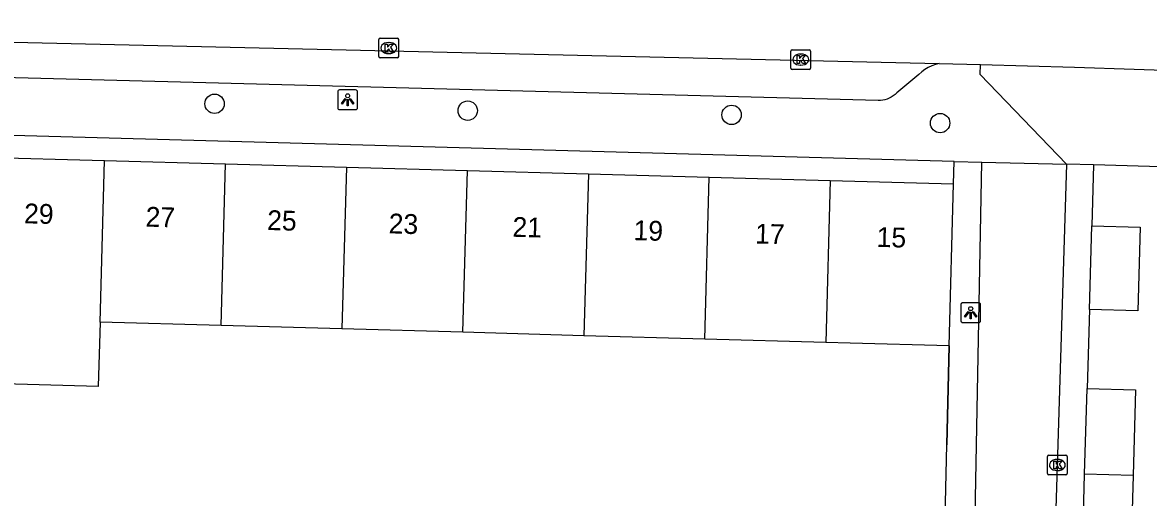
# Model space of a CAD drawing. Extents: x 162026 to 163499, y 387297 to 388169.
# Drawn here: x 162812.7 to 162869.5, y 388067.3 to 388091.2 of the extents above; entities that cross this region are included whole.
import ezdxf

# ---------------------------------------------------------------- set-up
doc = ezdxf.new("R2010")
doc.units = 0
for name, color, linetype in [('IMGEO_Boom', 7, 'Continuous'), ('IMGEO_Kolk', 7, 'Continuous'), ('IMGEO_Lichtpunt', 7, 'Continuous'), ('IMGEO_Muur', 7, 'Continuous'), ('IMGEO_Pand', 7, 'Continuous'), ('IMGEO_Pand_nummerreeks', 7, 'Continuous'), ('IMGEO_Rijbaan_lokaal_gesloten', 7, 'Continuous'), ('IMGEO_Rijbaan_lokaal_open', 7, 'Continuous'), ('IMGEO_Voetpad_open', 7, 'Continuous')]:
    doc.layers.add(name, color=color, linetype=linetype)

msp = doc.modelspace()

# ---------------------------------------------------------------- linework, layer by layer
at = {"layer": 'IMGEO_Boom'}
for centre in [(162822.351, 388087.149), (162835.124, 388086.802), (162848.437, 388086.589), (162858.958, 388086.175)]:
    msp.add_circle(centre, 0.489, dxfattribs=at)
at = {"layer": 'IMGEO_Kolk'}
for p, q in [((162830.638, 388089.534), (162830.638, 388090.386)), ((162830.713, 388090.46), (162831.565, 388090.46)), ((162831.126, 388090.24), (162831.151, 388090.24)), ((162831.639, 388090.386), (162831.639, 388089.534)), ((162831.565, 388089.46), (162830.713, 388089.46)), ((162831.149, 388089.68), (162831.124, 388089.68)), ((162851.425, 388088.951), (162851.425, 388089.803)), ((162851.5, 388089.877), (162852.352, 388089.877)), ((162851.913, 388089.657), (162851.938, 388089.657)), ((162852.426, 388089.803), (162852.426, 388088.951)), ((162852.352, 388088.877), (162851.5, 388088.877)), ((162851.936, 388089.097), (162851.911, 388089.097)), ((162864.372, 388068.498), (162864.372, 388069.35)), ((162864.447, 388069.424), (162865.299, 388069.424)), ((162864.86, 388069.204), (162864.885, 388069.204)), ((162865.373, 388069.35), (162865.373, 388068.498)), ((162865.299, 388068.424), (162864.447, 388068.424)), ((162864.883, 388068.644), (162864.858, 388068.644))]:
    msp.add_line(p, q, dxfattribs=at)
for points in [[(162830.638, 388089.534), (162830.638, 388090.386)], [(162830.713, 388090.46), (162831.565, 388090.46)], [(162830.959, 388090.16), (162831.082, 388090.16), (162831.082, 388090.009), (162831.212, 388090.16), (162831.376, 388090.16), (162831.23, 388090.009), (162831.383, 388089.76), (162831.231, 388089.76), (162831.146, 388089.924), (162831.082, 388089.857), (162831.082, 388089.76), (162830.959, 388089.76), (162830.959, 388090.16)], [(162831.639, 388090.386), (162831.639, 388089.534)], [(162831.565, 388089.46), (162830.713, 388089.46)], [(162851.425, 388088.951), (162851.425, 388089.803)], [(162851.5, 388089.877), (162852.352, 388089.877)], [(162851.746, 388089.577), (162851.869, 388089.577), (162851.869, 388089.426), (162851.999, 388089.577), (162852.163, 388089.577), (162852.017, 388089.426), (162852.17, 388089.177), (162852.018, 388089.177), (162851.933, 388089.341), (162851.869, 388089.274), (162851.869, 388089.177), (162851.746, 388089.177), (162851.746, 388089.577)], [(162852.426, 388089.803), (162852.426, 388088.951)], [(162852.352, 388088.877), (162851.5, 388088.877)], [(162864.372, 388068.498), (162864.372, 388069.35)], [(162864.447, 388069.424), (162865.299, 388069.424)], [(162864.693, 388069.124), (162864.816, 388069.124), (162864.816, 388068.973), (162864.946, 388069.124), (162865.11, 388069.124), (162864.964, 388068.973), (162865.117, 388068.724), (162864.965, 388068.724), (162864.88, 388068.888), (162864.816, 388068.821), (162864.816, 388068.724), (162864.693, 388068.724), (162864.693, 388069.124)], [(162865.373, 388069.35), (162865.373, 388068.498)], [(162865.299, 388068.424), (162864.447, 388068.424)]]:
    msp.add_lwpolyline(points, dxfattribs=at)
for centre, start, end in [((162830.715, 388090.384), 91.552, 178.448), ((162830.715, 388090.384), 91.552, 178.448), ((162831.563, 388090.384), 1.552, 88.448), ((162831.563, 388090.384), 1.552, 88.448), ((162830.715, 388089.536), 181.552, 268.448), ((162830.715, 388089.536), 181.552, 268.448), ((162831.563, 388089.536), 271.552, 358.448), ((162831.563, 388089.536), 271.552, 358.448), ((162851.502, 388089.801), 91.552, 178.448), ((162851.502, 388089.801), 91.552, 178.448), ((162852.35, 388089.801), 1.552, 88.448), ((162852.35, 388089.801), 1.552, 88.448), ((162851.502, 388088.953), 181.552, 268.448), ((162851.502, 388088.953), 181.552, 268.448), ((162852.35, 388088.953), 271.552, 358.448), ((162852.35, 388088.953), 271.552, 358.448), ((162864.449, 388069.348), 91.552, 178.448), ((162864.449, 388069.348), 91.552, 178.448), ((162865.297, 388069.348), 1.552, 88.448), ((162865.297, 388069.348), 1.552, 88.448), ((162864.449, 388068.5), 181.552, 268.448), ((162864.449, 388068.5), 181.552, 268.448), ((162865.297, 388068.5), 271.552, 358.448), ((162865.297, 388068.5), 271.552, 358.448)]:
    msp.add_arc(centre, 0.0765, start, end, dxfattribs=at)
for centre, major_axis, ratio, start_param, end_param in [((162831.125, 388089.96), (-0.387, 0.002), 0.722429, 4.712389, 7.853982), ((162831.15, 388089.96), (-0.39, 0.002), 0.717154, 1.570796, 4.712389), ((162851.912, 388089.377), (-0.387, 0.002), 0.722429, 4.712389, 7.853982), ((162851.937, 388089.377), (-0.39, 0.002), 0.717154, 1.570796, 4.712389), ((162864.859, 388068.924), (-0.387, 0.002), 0.722429, 4.712389, 7.853982), ((162864.884, 388068.924), (-0.39, 0.002), 0.717154, 1.570796, 4.712389)]:
    msp.add_ellipse(centre, major_axis=major_axis, ratio=ratio, start_param=start_param, end_param=end_param, dxfattribs=at)
at = {"layer": 'IMGEO_Lichtpunt'}
for p, q in [((162828.567, 388087.755), (162828.567, 388086.948)), ((162828.567, 388087.755), (162828.567, 388086.948)), ((162829.469, 388087.85), (162828.661, 388087.85)), ((162829.469, 388087.85), (162828.661, 388087.85)), ((162829.563, 388086.948), (162829.563, 388087.755)), ((162829.563, 388086.948), (162829.563, 388087.755)), ((162828.661, 388086.854), (162829.469, 388086.854)), ((162828.661, 388086.854), (162829.469, 388086.854)), ((162860.003, 388077.012), (162860.003, 388076.205)), ((162860.003, 388077.012), (162860.003, 388076.205)), ((162860.905, 388077.107), (162860.097, 388077.107)), ((162860.905, 388077.107), (162860.097, 388077.107)), ((162860.999, 388076.205), (162860.999, 388077.012)), ((162860.999, 388076.205), (162860.999, 388077.012)), ((162860.097, 388076.111), (162860.905, 388076.111)), ((162860.097, 388076.111), (162860.905, 388076.111))]:
    msp.add_line(p, q, dxfattribs=at)
for points in [[(162828.941, 388087.419), (162828.98, 388087.391), (162828.792, 388087.129), (162828.754, 388087.156), (162828.941, 388087.419)], [(162829.043, 388087.371), (162829.09, 388087.371), (162829.09, 388087.049), (162829.043, 388087.049), (162829.043, 388087.371)], [(162829.153, 388087.391), (162829.191, 388087.418), (162829.378, 388087.156), (162829.339, 388087.128), (162829.153, 388087.391)], [(162860.377, 388076.676), (162860.416, 388076.648), (162860.228, 388076.386), (162860.19, 388076.413), (162860.377, 388076.676)], [(162860.479, 388076.628), (162860.526, 388076.628), (162860.526, 388076.306), (162860.479, 388076.306), (162860.479, 388076.628)], [(162860.589, 388076.648), (162860.627, 388076.675), (162860.814, 388076.413), (162860.775, 388076.385), (162860.589, 388076.648)]]:
    msp.add_lwpolyline(points, dxfattribs=at)
for centre in [(162829.066, 388087.553), (162860.502, 388076.81)]:
    msp.add_circle(centre, 0.0994, dxfattribs=at)
for centre, start, end in [((162828.661, 388087.755), 90, 180), ((162828.661, 388087.755), 90, 180), ((162829.469, 388087.755), 0, 90), ((162829.469, 388087.755), 0, 90), ((162828.661, 388086.948), 180, 270), ((162828.661, 388086.948), 180, 270), ((162829.469, 388086.948), 270, 0), ((162829.469, 388086.948), 270, 360), ((162860.097, 388077.012), 90, 180), ((162860.097, 388077.012), 90, 180), ((162860.905, 388077.012), 0, 90), ((162860.905, 388077.012), 0, 90), ((162860.097, 388076.205), 180, 270), ((162860.097, 388076.205), 180, 270), ((162860.905, 388076.205), 270, 0), ((162860.905, 388076.205), 270, 360)]:
    msp.add_arc(centre, 0.0946, start, end, dxfattribs=at)
at = {"layer": 'IMGEO_Muur'}
msp.add_lwpolyline([(162859.411, 388074.938), (162859.295, 388069.939)], dxfattribs=at)
at = {"layer": 'IMGEO_Pand'}
for points in [[(162816.575, 388076.125), (162816.485, 388072.889), (162810.515, 388073.054), (162810.604, 388076.29), (162810.353, 388076.297), (162810.441, 388079.465), (162810.579, 388084.463), (162816.801, 388084.291)], [(162816.575, 388076.125), (162816.801, 388084.291)], [(162816.801, 388084.291), (162822.903, 388084.122)], [(162822.677, 388075.955), (162822.903, 388084.122)], [(162822.903, 388084.122), (162829.005, 388083.953)], [(162829.005, 388083.953), (162828.78, 388075.786)], [(162829.005, 388083.953), (162835.107, 388083.784)], [(162834.881, 388075.617), (162835.107, 388083.784)], [(162835.107, 388083.784), (162841.209, 388083.614)], [(162841.209, 388083.614), (162840.983, 388075.448)], [(162841.209, 388083.614), (162847.311, 388083.445)], [(162847.085, 388075.279), (162847.311, 388083.445)], [(162847.311, 388083.445), (162853.413, 388083.276)], [(162853.413, 388083.276), (162853.187, 388075.11)], [(162853.413, 388083.276), (162859.637, 388083.104)], [(162859.411, 388074.938), (162859.637, 388083.104)], [(162866.609, 388080.993), (162869.05, 388080.924), (162868.929, 388076.695), (162866.488, 388076.764)], [(162866.488, 388076.764), (162866.609, 388080.993)], [(162822.677, 388075.955), (162816.575, 388076.125)], [(162828.78, 388075.786), (162822.677, 388075.955)], [(162834.881, 388075.617), (162828.78, 388075.786)], [(162840.983, 388075.448), (162834.881, 388075.617)], [(162847.085, 388075.279), (162840.983, 388075.448)], [(162853.187, 388075.11), (162847.085, 388075.279)], [(162859.411, 388074.938), (162854.414, 388075.076), (162853.187, 388075.11)], [(162866.25, 388068.455), (162866.374, 388072.787)], [(162866.374, 388072.787), (162868.815, 388072.718), (162868.691, 388068.388)], [(162866.134, 388064.4), (162866.25, 388068.455)], [(162868.691, 388068.388), (162866.25, 388068.455)], [(162868.691, 388068.388), (162868.575, 388064.331), (162866.134, 388064.4)]]:
    msp.add_lwpolyline(points, dxfattribs=at)
at = {"layer": 'IMGEO_Rijbaan_lokaal_gesloten'}
for points in [[(162769.118, 388091.249), (162858.908, 388089.182)], [(162858.908, 388089.182), (162860.992, 388089.124)], [(162860.992, 388089.124), (162865.734, 388088.99), (162886.814, 388088.295), (162891.08, 388088.123)]]:
    msp.add_lwpolyline(points, dxfattribs=at)
at = {"layer": 'IMGEO_Rijbaan_lokaal_open'}
for points in [[(162855.842, 388056.063), (162860.525, 388055.661), (162861.058, 388084.202)], [(162861.058, 388084.202), (162865.327, 388084.102)], [(162865.327, 388084.102), (162863.7, 388031.389)]]:
    msp.add_lwpolyline(points, dxfattribs=at)
at = {"layer": 'IMGEO_Voetpad_open'}
for points in [[(162858.908, 388089.182), (162858.72, 388089.13), (162858.537, 388089.061), (162858.36, 388088.976), (162858.192, 388088.876), (162858.034, 388088.761), (162857.883, 388088.629), (162856.77, 388087.697), (162856.685, 388087.617), (162856.593, 388087.546), (162856.496, 388087.483), (162856.393, 388087.429), (162856.286, 388087.385), (162856.175, 388087.35), (162856.062, 388087.326), (162855.947, 388087.311), (162855.831, 388087.307), (162773.235, 388089.48)], [(162865.327, 388084.102), (162860.977, 388088.625), (162860.992, 388089.124)], [(162859.673, 388084.235), (162768.301, 388086.763)], [(162859.637, 388083.104), (162859.673, 388084.235)], [(162859.673, 388084.235), (162861.058, 388084.202)], [(162866.699, 388084.062), (162865.327, 388084.102)], [(162866.699, 388084.062), (162866.609, 388080.993)], [(162891.01, 388082.636), (162890.844, 388082.79), (162890.666, 388082.93), (162890.475, 388083.052), (162890.275, 388083.158), (162890.066, 388083.244), (162889.85, 388083.312), (162889.628, 388083.361), (162889.404, 388083.389), (162889.275, 388083.396), (162866.699, 388084.062)], [(162866.488, 388076.764), (162866.374, 388072.787)], [(162859.057, 388059.694), (162859.295, 388069.939), (162859.411, 388074.938)]]:
    msp.add_lwpolyline(points, dxfattribs=at)

# ---------------------------------------------------------------- texts
at = {"layer": 'IMGEO_Pand_nummerreeks'}
for s, rotation, p in [('29', 358.4129, (162812.728, 388081.121)), ('27', 358.4132, (162818.86, 388080.952)), ('25', 358.4132, (162824.992, 388080.782)), ('23', 358.4132, (162831.125, 388080.613)), ('21', 358.4132, (162837.37, 388080.44)), ('19', 358.4132, (162843.48, 388080.271)), ('17', 358.4132, (162849.612, 388080.101)), ('15', 358.4132, (162855.745, 388079.931))]:
    msp.add_text(s, height=1, rotation=rotation, dxfattribs=at).set_placement(p)

doc.saveas('drawing.dxf')
